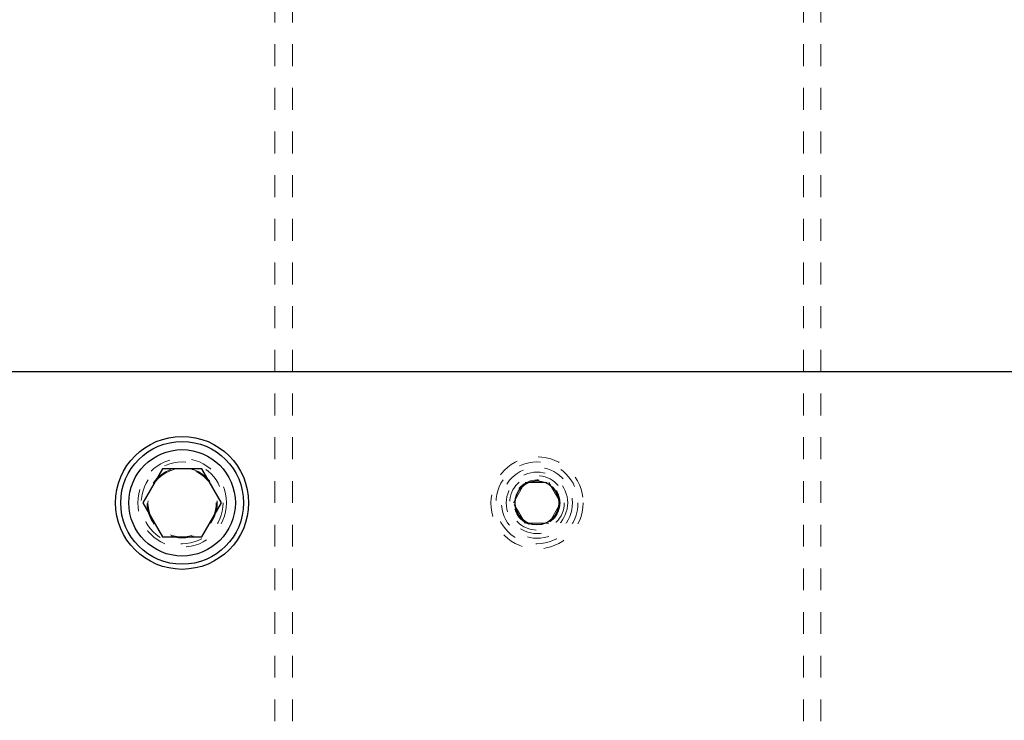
# Model space of a CAD drawing. Header units: inches. Extents: x 1802 to 2468, y -208 to -72.
# Tile 344 of 595: x 2074.3 to 2078.8, y -85.84 to -82.63. Entities that reach past the tile are written whole.
import ezdxf

# ---------------------------------------------------------------- set-up
doc = ezdxf.new("R2010")
doc.units = ezdxf.units.IN
doc.header["$LTSCALE"] = 0.5
doc.header["$MEASUREMENT"] = 0
doc.linetypes.add('HIDDEN', pattern=[0.225, 0.15, -0.075])
for name, color, linetype in [('DIE-M-S', 8, 'Continuous'), ('DIE-M-S3', 8, 'Continuous'), ('DSS-M-S', 53, 'Continuous'), ('SVD-M-S', 8, 'Continuous')]:
    doc.layers.add(name, color=color, linetype=linetype)

msp = doc.modelspace()

# ---------------------------------------------------------------- linework, layer by layer
at = {"layer": 'DIE-M-S', "linetype": 'Continuous', "lineweight": 25}
msp.add_line((2084.41416, -84.2431), (2069.91416, -84.2431), dxfattribs=at)
for centre, radius in [((2075.03916, -84.8431), 0.3045), ((2076.66416, -84.8431), 0.1005)]:
    msp.add_circle(centre, radius, dxfattribs=at)
at = {"layer": 'DIE-M-S', "linetype": 'HIDDEN', "lineweight": 18}
msp.add_circle((2075.03916, -84.8431), 0.203, dxfattribs=at)
at = {"layer": 'DIE-M-S3', "linetype": 'HIDDEN', "lineweight": 18}
for radius in [0.211, 0.1405]:
    msp.add_circle((2076.66416, -84.8431), radius, dxfattribs=at)
at = {"layer": 'DSS-M-S', "linetype": 'HIDDEN', "lineweight": 18}
for p, q in [((2075.46416, -79.7431), (2075.46416, -96.7431)), ((2075.54416, -79.7431), (2075.54416, -96.7431)), ((2077.88416, -79.7431), (2077.88416, -96.7431)), ((2077.96416, -86.2431), (2077.96416, -79.7431))]:
    msp.add_line(p, q, dxfattribs=at)
msp.add_circle((2075.03916, -84.8431), 0.15625, dxfattribs=at)
at = {"layer": 'SVD-M-S', "linetype": 'Continuous', "lineweight": 25}
for p, q in [((2074.94909, -84.6871), (2074.85903, -84.8431)), ((2075.12923, -84.6871), (2074.94909, -84.6871)), ((2075.21929, -84.8431), (2075.12923, -84.6871)), ((2074.85903, -84.8431), (2074.94909, -84.9991)), ((2075.12923, -84.9991), (2075.21929, -84.8431)), ((2074.94909, -84.9991), (2075.12923, -84.9991))]:
    msp.add_line(p, q, dxfattribs=at)
at = {"layer": 'SVD-M-S', "linetype": 'HIDDEN', "lineweight": 18}
for p, q in [((2076.55591, -84.8431), (2076.61003, -84.74935)), ((2076.61003, -84.74935), (2076.71829, -84.74935)), ((2076.71829, -84.74935), (2076.77241, -84.8431)), ((2076.61003, -84.93685), (2076.55591, -84.8431)), ((2076.77241, -84.8431), (2076.71829, -84.93685)), ((2076.71829, -84.93685), (2076.61003, -84.93685))]:
    msp.add_line(p, q, dxfattribs=at)
at = {"layer": 'SVD-M-S', "linetype": 'Continuous', "lineweight": 25}
for radius in [0.28125, 0.24375]:
    msp.add_circle((2075.03916, -84.8431), radius, dxfattribs=at)
at = {"layer": 'SVD-M-S', "linetype": 'HIDDEN', "lineweight": 18}
for centre, radius in [((2075.03916, -84.8431), 0.1875), ((2076.66416, -84.8431), 0.1875), ((2075.03916, -84.8431), 0.16072), ((2075.03916, -84.8431), 0.16045), ((2075.03916, -84.8431), 0.15993), ((2076.66416, -84.8431), 0.1625), ((2076.66416, -84.8431), 0.125), ((2076.66416, -84.8431), 0.10497), ((2076.66416, -84.8431), 0.1047), ((2076.66416, -84.8431), 0.10418)]:
    msp.add_circle(centre, radius, dxfattribs=at)

doc.saveas('drawing.dxf')
